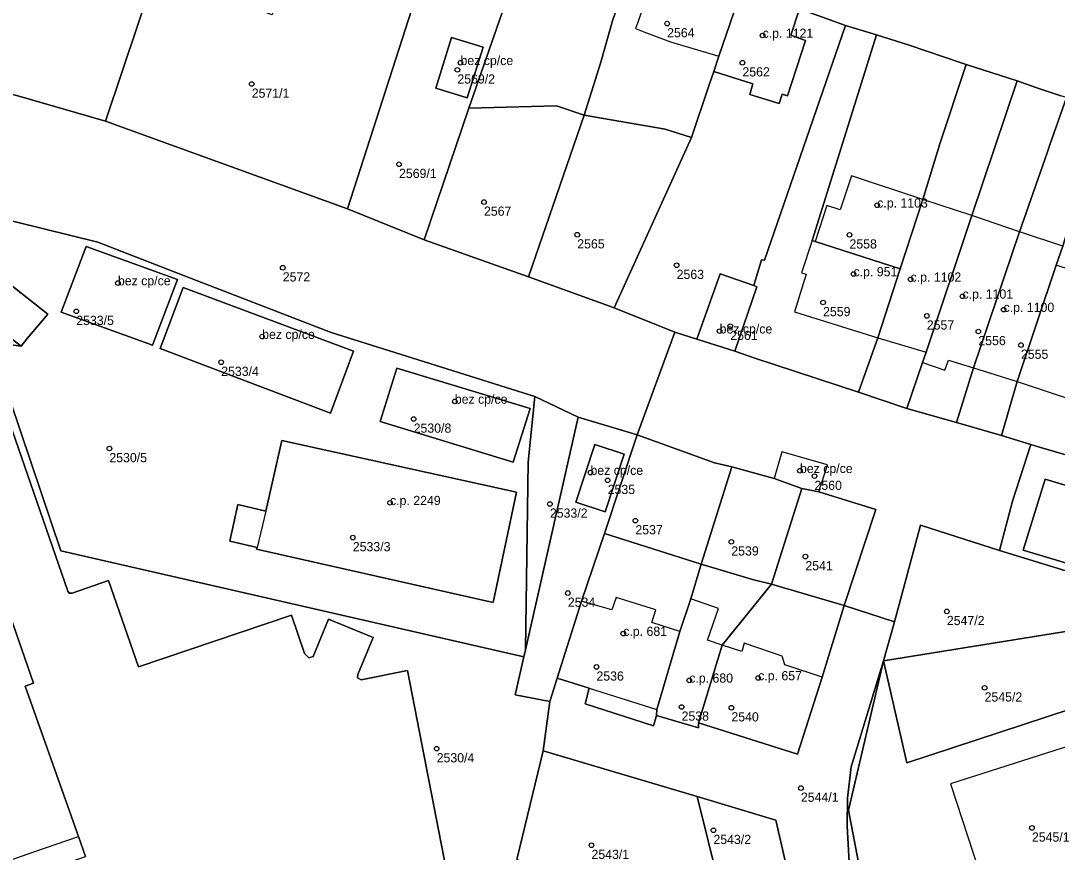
# Model space of a CAD drawing. Extents: x -878211 to -870363, y -1058464 to -1052522.
# Drawn here: x -874218.9 to -874106.3, y -1055380.5 to -1055290.1 of the extents above; entities that cross this region are included whole.
import ezdxf

# ---------------------------------------------------------------- set-up
doc = ezdxf.new("R2010")
doc.units = 0
for name, color, linetype in [('Definiční body', 7, 'Continuous'), ('Polygon budovy', 7, 'Continuous'), ('Polygon parcely', 7, 'Continuous')]:
    doc.layers.add(name, color=color, linetype=linetype)

msp = doc.modelspace()

# ---------------------------------------------------------------- linework, layer by layer
at = {"layer": 'Definiční body'}
for centre in [(-874148.7, -1055290.44994), (-874138.33, -1055291.73994), (-874171.49, -1055295.46994), (-874171.15, -1055294.69994), (-874140.52, -1055294.69994), (-874193.83, -1055297.00994), (-874177.83, -1055305.72994), (-874168.6, -1055309.82994), (-874125.88, -1055310.17994), (-874158.47, -1055313.37994), (-874128.89, -1055313.38994), (-874147.67, -1055316.69994), (-874190.46, -1055316.96994), (-874128.45, -1055317.64994), (-874208.37, -1055318.62994), (-874122.25, -1055318.22994), (-874116.61, -1055320.06994), (-874131.76, -1055320.73994), (-874212.9, -1055321.69994), (-874120.49, -1055322.19994), (-874112.15, -1055321.51994), (-874141.84, -1055323.31994), (-874192.7, -1055324.44994), (-874143, -1055323.85994), (-874114.89, -1055323.88994), (-874110.26, -1055325.36994), (-874197.15, -1055327.22994), (-874171.77, -1055331.48994), (-874176.24, -1055333.39994), (-874209.3, -1055336.59994), (-874157.03, -1055339.21994), (-874134.27, -1055339.01994), (-874155.16, -1055340.05994), (-874132.69, -1055339.60994), (-874178.81, -1055342.49994), (-874161.44, -1055342.62994), (-874152.15, -1055344.43994), (-874182.85, -1055346.27994), (-874141.73, -1055346.73994), (-874133.68, -1055348.33994), (-874159.49, -1055352.30994), (-874118.31, -1055354.29994), (-874153.47, -1055356.70994), (-874156.38, -1055360.32994), (-874146.3, -1055361.78994), (-874138.81, -1055361.52994), (-874114.21, -1055362.59994), (-874147.13, -1055364.67994), (-874141.72, -1055364.75994), (-874173.74, -1055369.20994), (-874134.17, -1055373.48994), (-874143.67, -1055378.07994), (-874109.07, -1055377.81994), (-874156.92, -1055379.69994)]:
    msp.add_circle(centre, 0.25, dxfattribs=at)
at = {"layer": 'Polygon budovy'}
for points in [[(-874151.23, -1055291.35), (-874148.33, -1055292.44), (-874143.1, -1055293.99), (-874140.64, -1055286.77), (-874148.76, -1055284.09), (-874150.1, -1055288.21), (-874151.1, -1055287.88), (-874151.79, -1055290.01), (-874152.13, -1055290.98)], [(-874143.1, -1055293.99), (-874143.63, -1055295.64), (-874139.38, -1055296.99), (-874139.73, -1055298.14), (-874136.53, -1055299.12), (-874136.2, -1055298.11), (-874135.64, -1055298.28), (-874133.66, -1055292.28), (-874135.28, -1055291.72), (-874134.32, -1055288.84), (-874140.64, -1055286.77)], [(-874168.7, -1055293.02), (-874172.12, -1055291.96), (-874173.82, -1055297.45), (-874170.44, -1055298.52)], [(-874131.36, -1055310.21), (-874132.61, -1055314.1), (-874123.39, -1055317.1), (-874120.93, -1055309.55), (-874128.66, -1055306.97), (-874129.89, -1055310.69)], [(-874123.39, -1055317.1), (-874125.82, -1055324.57), (-874120.57, -1055326.13), (-874115.6, -1055311.29), (-874120.93, -1055309.55)], [(-874120.57, -1055326.13), (-874120.96, -1055327.27), (-874118.52, -1055328.09), (-874118.15, -1055327), (-874115.42, -1055327.84), (-874110.43, -1055313.05), (-874115.6, -1055311.29)], [(-874110.43, -1055313.05), (-874115.42, -1055327.84), (-874110.69, -1055329.32), (-874106.42, -1055316.69), (-874105.72, -1055314.61)], [(-874134.88, -1055321.76), (-874125.82, -1055324.57), (-874123.39, -1055317.1), (-874132.61, -1055314.1), (-874132.94, -1055313.99), (-874134.1, -1055317.53), (-874133.6, -1055317.68)], [(-874214.53, -1055321.78), (-874204.61, -1055325.39), (-874201.89, -1055318.26), (-874211.82, -1055314.65)], [(-874259.03, -1055339.15), (-874264.8, -1055341.13), (-874263.82, -1055343.72), (-874262.02, -1055348.97), (-874257.67, -1055347.45), (-874256.73, -1055350.14), (-874255.41, -1055349.68), (-874242.59, -1055386.41), (-874222.36, -1055379.35), (-874221.45, -1055381.8), (-874217.49, -1055380.42), (-874212.66, -1055378.74), (-874218.44, -1055362.41), (-874217.54, -1055362.11), (-874226.21, -1055337.22), (-874231.43, -1055339.07), (-874233.97, -1055331.77), (-874239.35, -1055316.54), (-874264.01, -1055325.08)], [(-874110.69, -1055329.32), (-874106.33, -1055330.79), (-874101.06, -1055332.55), (-874097.02, -1055320.04), (-874099.8, -1055319.14), (-874099.35, -1055317.76), (-874101.7, -1055317.08), (-874104.33, -1055316.23), (-874104.67, -1055317.28), (-874106.42, -1055316.69)], [(-874142.94, -1055317.63), (-874145.49, -1055324.73), (-874141.36, -1055326.04), (-874138.94, -1055319.05), (-874139.3, -1055318.9)], [(-874203.78, -1055325.74), (-874185.27, -1055332.77), (-874182.78, -1055326.03), (-874201.3, -1055319.12)], [(-874178.07, -1055327.88), (-874179.87, -1055333.66), (-874165.43, -1055338.07), (-874163.59, -1055332.25)], [(-874193.26, -1055347.36), (-874193.3, -1055347.52), (-874167.61, -1055353.33), (-874165.06, -1055341.35), (-874190.58, -1055335.72), (-874192.29, -1055343.41)], [(-874158.62, -1055342.45), (-874155.44, -1055343.5), (-874153.36, -1055337.22), (-874156.54, -1055336.17)], [(-874137.07, -1055339.86), (-874134.05, -1055340.95), (-874132.23, -1055341.3), (-874131.29, -1055338.38), (-874136.24, -1055336.98)], [(-874110.03, -1055347.64), (-874098.55, -1055351.1), (-874098.16, -1055351.84), (-874098.26, -1055352.16), (-874096.89, -1055354.33), (-874096.55, -1055354.93), (-874094.52, -1055353.81), (-874092.75, -1055352.83), (-874075.29, -1055358.06), (-874071.61, -1055356.05), (-874070.15, -1055351.19), (-874107.63, -1055339.94)], [(-874158.02, -1055353.17), (-874160.64, -1055361.56), (-874157.16, -1055362.65), (-874149.81, -1055364.95), (-874147.31, -1055356.48), (-874150.36, -1055355.52), (-874149.93, -1055354.13), (-874154.25, -1055352.79), (-874154.7, -1055354.13)], [(-874149.84, -1055365.6), (-874145.31, -1055366.94), (-874145.3, -1055366.4), (-874142.71, -1055357.95), (-874144.32, -1055357.43), (-874143.11, -1055353.97), (-874146.13, -1055352.93), (-874147.31, -1055356.48), (-874149.81, -1055364.95)], [(-874140.32, -1055357.76), (-874140.59, -1055358.67), (-874142.71, -1055357.95), (-874145.3, -1055366.4), (-874134.53, -1055369.81), (-874131.87, -1055361.44), (-874135.92, -1055360.12), (-874136.19, -1055359.15)], [(-874114.15, -1055384.54), (-874093.42, -1055377.9), (-874097.04, -1055366.37), (-874117.9, -1055373.03)]]:
    msp.add_lwpolyline(points, close=True, dxfattribs=at)
at = {"layer": 'Polygon parcely'}
for points in [[(-874226.15, -1055258.4), (-874215.62, -1055261.9), (-874212.49, -1055262.88), (-874203.34, -1055265.95), (-874198.57, -1055267.48), (-874194.86, -1055268.81), (-874189.8, -1055270.49), (-874182.14, -1055273.07), (-874176.74, -1055274.78), (-874172.44, -1055276.15), (-874163.47, -1055279.16), (-874158.56, -1055280.87), (-874152.19, -1055283), (-874148.76, -1055284.09), (-874140.64, -1055286.77), (-874134.32, -1055288.84), (-874129.32, -1055290.66), (-874125.97, -1055291.67), (-874122.39, -1055292.79), (-874116.64, -1055294.75), (-874116.22, -1055294.89), (-874110.69, -1055296.67), (-874108.66, -1055297.4), (-874105.94, -1055298.28)], [(-874224.31, -1055315.47), (-874216, -1055322.02), (-874218.23, -1055324.64), (-874218.87, -1055325.49), (-874222.25, -1055325.06), (-874214.59, -1055347.71), (-874164.26, -1055359.22), (-874164.09, -1055358.47), (-874163.8, -1055338.08), (-874163.09, -1055330.95), (-874185.22, -1055323.99), (-874200.96, -1055317.92), (-874210.54, -1055314.2), (-874234.21, -1055308.36)], [(-874165.04, -1055381.24), (-874162.18, -1055369.45), (-874161.44, -1055364.08), (-874165.2, -1055363.36), (-874164.26, -1055359.22), (-874214.59, -1055347.71), (-874222.25, -1055325.06), (-874218.87, -1055325.49), (-874226.76, -1055319.43), (-874236.2, -1055314.37), (-874251.32, -1055313.29), (-874257.62, -1055314.57), (-874278.33, -1055321.74), (-874267.27, -1055355.62), (-874266.87, -1055361.36), (-874261.47, -1055381.17)], [(-874170.65, -1055392.92), (-874176.92, -1055360.73), (-874181.96, -1055361.74), (-874182.33, -1055361.5), (-874182.31, -1055361.16), (-874180.64, -1055357.12), (-874185.48, -1055355.15), (-874187.17, -1055359.18), (-874187.64, -1055359.36), (-874188.11, -1055358.88), (-874189.5, -1055354.71), (-874206.12, -1055360.31), (-874209.39, -1055350.94), (-874213.35, -1055352.3), (-874213.68, -1055352.3), (-874213.83, -1055352.09), (-874222.26, -1055327.79)], [(-874222.26, -1055327.79), (-874213.83, -1055352.09), (-874213.68, -1055352.3), (-874213.35, -1055352.3), (-874209.39, -1055350.94), (-874206.12, -1055360.31), (-874189.5, -1055354.71), (-874188.11, -1055358.88), (-874187.64, -1055359.36), (-874187.17, -1055359.18), (-874185.48, -1055355.15), (-874180.64, -1055357.12), (-874182.31, -1055361.16), (-874182.33, -1055361.5), (-874181.96, -1055361.74), (-874176.92, -1055360.73), (-874170.65, -1055392.92)], [(-874102.77, -1055338.04), (-874108.25, -1055336.47), (-874109.2, -1055336.17), (-874111.18, -1055342.31), (-874112.58, -1055347.68), (-874099.02, -1055351.83)], [(-874226.21, -1055337.22), (-874217.54, -1055362.11), (-874218.44, -1055362.41), (-874212.66, -1055378.74), (-874211.89, -1055380.91)], [(-874098.55, -1055351.1), (-874110.03, -1055347.64), (-874107.63, -1055339.94), (-874070.15, -1055351.19)]]:
    msp.add_lwpolyline(points, dxfattribs=at)
for points in [[(-874204.37, -1055285.03), (-874209.73, -1055301.06), (-874183.42, -1055310.58), (-874175.74, -1055286.72), (-874180.08, -1055285.36), (-874177.06, -1055275.78), (-874176.74, -1055274.78), (-874182.14, -1055273.07), (-874184.96, -1055281.63), (-874188.89, -1055280.33), (-874191.62, -1055289.48)], [(-874209.73, -1055301.06), (-874204.37, -1055285.03), (-874203.83, -1055283.42), (-874215.67, -1055279.24), (-874216.56, -1055281.36), (-874218.54, -1055280.69), (-874217.72, -1055278.53), (-874225.44, -1055276.22), (-874231.2, -1055274.37), (-874232.92, -1055279.7), (-874237.73, -1055294.52), (-874232.39, -1055296.04), (-874228.09, -1055296.15), (-874219.25, -1055298.31)], [(-874157.73, -1055300.4), (-874155.91, -1055294.64), (-874154.63, -1055290.15), (-874152.19, -1055283), (-874158.56, -1055280.87), (-874163.47, -1055279.16), (-874166.11, -1055287.77), (-874170.24, -1055299.64), (-874160.71, -1055299.37)], [(-874154.63, -1055290.15), (-874155.91, -1055294.64), (-874157.73, -1055300.4), (-874148.91, -1055301.92), (-874146.07, -1055302.82), (-874144.14, -1055297.1), (-874143.63, -1055295.64), (-874143.1, -1055293.99), (-874140.64, -1055286.77), (-874148.76, -1055284.09), (-874152.19, -1055283)], [(-874170.24, -1055299.64), (-874166.11, -1055287.77), (-874168.36, -1055287.08), (-874168.92, -1055288.83), (-874171.48, -1055288.01), (-874171.27, -1055287.41), (-874172.26, -1055287.13), (-874175.54, -1055286.09), (-874175.74, -1055286.72), (-874183.42, -1055310.58), (-874175.1, -1055313.95)], [(-874136.53, -1055299.12), (-874136.2, -1055298.11), (-874135.64, -1055298.28), (-874133.66, -1055292.28), (-874135.28, -1055291.72), (-874134.32, -1055288.84), (-874140.64, -1055286.77), (-874143.1, -1055293.99), (-874143.63, -1055295.64), (-874139.38, -1055296.99), (-874139.73, -1055298.14)], [(-874144.14, -1055297.1), (-874146.07, -1055302.82), (-874154.46, -1055321.31), (-874147.87, -1055323.98), (-874145.49, -1055324.73), (-874142.94, -1055317.63), (-874139.3, -1055318.9), (-874138.44, -1055316.11), (-874138.13, -1055316.14), (-874129.32, -1055290.66), (-874134.32, -1055288.84), (-874135.28, -1055291.72), (-874133.66, -1055292.28), (-874135.64, -1055298.28), (-874136.2, -1055298.11), (-874136.53, -1055299.12), (-874139.73, -1055298.14), (-874139.38, -1055296.99), (-874143.63, -1055295.64)], [(-874139.3, -1055326.77), (-874127.92, -1055330.47), (-874125.82, -1055324.57), (-874123.39, -1055317.1), (-874132.61, -1055314.1), (-874132.94, -1055313.99), (-874125.97, -1055291.67), (-874129.32, -1055290.66), (-874138.13, -1055316.14), (-874138.44, -1055316.11), (-874139.3, -1055318.9), (-874138.94, -1055319.05), (-874141.36, -1055326.04)], [(-874132.61, -1055314.1), (-874123.39, -1055317.1), (-874120.93, -1055309.55), (-874119.07, -1055303.52), (-874116.22, -1055294.89), (-874116.64, -1055294.75), (-874122.39, -1055292.79), (-874125.97, -1055291.67), (-874132.94, -1055313.99)], [(-874168.7, -1055293.02), (-874170.44, -1055298.52), (-874173.82, -1055297.45), (-874172.12, -1055291.96)], [(-874168.7, -1055293.02), (-874172.12, -1055291.96), (-874173.82, -1055297.45), (-874170.44, -1055298.52)], [(-874110.69, -1055296.67), (-874116.22, -1055294.89), (-874119.07, -1055303.52), (-874120.93, -1055309.55), (-874123.39, -1055317.1), (-874125.82, -1055324.57), (-874127.92, -1055330.47), (-874122.66, -1055332.24), (-874120.96, -1055327.27), (-874120.57, -1055326.13), (-874115.6, -1055311.29)], [(-874151.97, -1055335.12), (-874147.87, -1055323.98), (-874154.46, -1055321.31), (-874163.76, -1055317.94), (-874175.1, -1055313.95), (-874183.42, -1055310.58), (-874209.73, -1055301.06), (-874219.25, -1055298.31), (-874228.09, -1055296.15), (-874232.39, -1055296.04), (-874234.21, -1055308.36), (-874210.54, -1055314.2), (-874200.96, -1055317.92), (-874185.22, -1055323.99), (-874163.09, -1055330.95), (-874158.37, -1055333.21)], [(-874122.66, -1055332.24), (-874117.28, -1055333.79), (-874115.42, -1055327.84), (-874110.43, -1055313.05), (-874107.43, -1055304.5), (-874107.08, -1055303.49), (-874105.33, -1055298.46), (-874105.94, -1055298.28), (-874108.66, -1055297.4), (-874110.69, -1055296.67), (-874115.6, -1055311.29), (-874120.57, -1055326.13), (-874120.96, -1055327.27)], [(-874102.21, -1055299.56), (-874105.33, -1055298.46), (-874107.08, -1055303.49), (-874107.43, -1055304.5), (-874110.43, -1055313.05), (-874115.42, -1055327.84), (-874117.28, -1055333.79), (-874112.38, -1055335.18), (-874110.69, -1055329.32), (-874106.42, -1055316.69), (-874105.72, -1055314.61), (-874103.61, -1055307.66), (-874102.82, -1055305.7), (-874100.9, -1055299.98)], [(-874157.73, -1055300.4), (-874160.71, -1055299.37), (-874170.24, -1055299.64), (-874175.1, -1055313.95), (-874163.76, -1055317.94)], [(-874163.76, -1055317.94), (-874154.46, -1055321.31), (-874146.07, -1055302.82), (-874148.91, -1055301.92), (-874157.73, -1055300.4)], [(-874105.72, -1055314.61), (-874106.42, -1055316.69), (-874110.69, -1055329.32), (-874112.38, -1055335.18), (-874109.2, -1055336.17), (-874108.25, -1055336.47), (-874102.77, -1055338.04), (-874101.06, -1055332.55), (-874097.02, -1055320.04), (-874095.41, -1055315.4), (-874093.76, -1055310.56), (-874091.26, -1055303.25), (-874096.41, -1055301.56), (-874097.93, -1055301.06), (-874100.9, -1055299.98), (-874102.82, -1055305.7), (-874103.61, -1055307.66)], [(-874280.34, -1055314.98), (-874278.67, -1055320.71), (-874278.33, -1055321.74), (-874257.62, -1055314.57), (-874251.32, -1055313.29), (-874236.2, -1055314.37), (-874226.76, -1055319.43), (-874218.87, -1055325.49), (-874218.23, -1055324.64), (-874216, -1055322.02), (-874224.31, -1055315.47), (-874229.1, -1055312.54), (-874234.38, -1055310.21), (-874241.21, -1055308.77), (-874250.77, -1055308.65), (-874258.59, -1055309.69), (-874270.99, -1055311.55)], [(-874214.53, -1055321.78), (-874211.82, -1055314.65), (-874201.89, -1055318.26), (-874204.61, -1055325.39)], [(-874214.53, -1055321.78), (-874204.61, -1055325.39), (-874201.89, -1055318.26), (-874211.82, -1055314.65)], [(-874233.97, -1055331.77), (-874239.35, -1055316.54), (-874264.01, -1055325.08), (-874259.03, -1055339.15), (-874264.8, -1055341.13), (-874263.82, -1055343.72), (-874262.02, -1055348.97), (-874257.67, -1055347.45), (-874256.73, -1055350.14), (-874255.41, -1055349.68), (-874242.59, -1055386.41), (-874240.91, -1055391.07), (-874211.89, -1055380.91), (-874212.66, -1055378.74), (-874218.44, -1055362.41), (-874217.54, -1055362.11), (-874226.21, -1055337.22), (-874231.43, -1055339.07)], [(-874142.94, -1055317.63), (-874145.49, -1055324.73), (-874141.36, -1055326.04), (-874138.94, -1055319.05), (-874139.3, -1055318.9)], [(-874203.78, -1055325.74), (-874201.3, -1055319.12), (-874182.78, -1055326.03), (-874185.27, -1055332.77)], [(-874203.78, -1055325.74), (-874185.27, -1055332.77), (-874182.78, -1055326.03), (-874201.3, -1055319.12)], [(-874129.46, -1055353.66), (-874123.99, -1055355.44), (-874121.18, -1055344.93), (-874112.58, -1055347.68), (-874111.18, -1055342.31), (-874109.2, -1055336.17), (-874112.38, -1055335.18), (-874117.28, -1055333.79), (-874122.66, -1055332.24), (-874127.92, -1055330.47), (-874139.3, -1055326.77), (-874141.36, -1055326.04), (-874145.49, -1055324.73), (-874147.87, -1055323.98), (-874151.97, -1055335.12), (-874143.57, -1055338.16), (-874141.69, -1055338.59), (-874137.07, -1055339.86), (-874134.05, -1055340.95), (-874132.23, -1055341.3), (-874126.02, -1055343.24)], [(-874165.43, -1055338.07), (-874179.87, -1055333.66), (-874178.07, -1055327.88), (-874163.59, -1055332.25)], [(-874165.43, -1055338.07), (-874163.59, -1055332.25), (-874178.07, -1055327.88), (-874179.87, -1055333.66)], [(-874163.09, -1055330.95), (-874163.8, -1055338.08), (-874164.09, -1055358.47), (-874158.37, -1055333.21)], [(-874161.44, -1055364.08), (-874160.64, -1055361.56), (-874158.02, -1055353.17), (-874155.52, -1055345.82), (-874151.97, -1055335.12), (-874158.37, -1055333.21), (-874164.09, -1055358.47), (-874164.26, -1055359.22), (-874165.2, -1055363.36)], [(-874196.23, -1055346.67), (-874195.34, -1055342.67), (-874192.29, -1055343.41), (-874190.58, -1055335.72), (-874165.06, -1055341.35), (-874167.61, -1055353.33), (-874193.3, -1055347.52), (-874193.26, -1055347.36)], [(-874196.23, -1055346.67), (-874193.26, -1055347.36), (-874193.3, -1055347.52), (-874167.61, -1055353.33), (-874165.06, -1055341.35), (-874190.58, -1055335.72), (-874192.29, -1055343.41), (-874195.34, -1055342.67)], [(-874145.01, -1055349.18), (-874141.69, -1055338.59), (-874143.57, -1055338.16), (-874151.97, -1055335.12), (-874155.52, -1055345.82)], [(-874153.36, -1055337.22), (-874155.44, -1055343.5), (-874158.62, -1055342.45), (-874156.54, -1055336.17)], [(-874153.36, -1055337.22), (-874156.54, -1055336.17), (-874158.62, -1055342.45), (-874155.44, -1055343.5)], [(-874134.05, -1055340.95), (-874137.07, -1055339.86), (-874141.69, -1055338.59), (-874145.01, -1055349.18), (-874139.44, -1055350.84), (-874137.38, -1055351.34)], [(-874096.55, -1055354.93), (-874094.52, -1055353.81), (-874092.75, -1055352.83), (-874075.29, -1055358.06), (-874071.61, -1055356.05), (-874070.15, -1055351.19), (-874107.63, -1055339.94), (-874110.03, -1055347.64), (-874098.55, -1055351.1), (-874098.16, -1055351.84), (-874098.26, -1055352.16), (-874096.89, -1055354.33)], [(-874129.46, -1055353.66), (-874126.02, -1055343.24), (-874132.23, -1055341.3), (-874134.05, -1055340.95), (-874137.38, -1055351.34)], [(-874160.64, -1055361.56), (-874157.16, -1055362.65), (-874157.59, -1055364.35), (-874150.19, -1055366.73), (-874149.84, -1055365.6), (-874149.81, -1055364.95), (-874147.31, -1055356.48), (-874146.13, -1055352.93), (-874145.01, -1055349.18), (-874155.52, -1055345.82), (-874158.02, -1055353.17)], [(-874123.99, -1055355.44), (-874125.21, -1055359.65), (-874100.23, -1055355.65), (-874099.02, -1055351.83), (-874112.58, -1055347.68), (-874121.18, -1055344.93)], [(-874149.84, -1055365.6), (-874145.31, -1055366.94), (-874145.3, -1055366.4), (-874142.71, -1055357.95), (-874137.38, -1055351.34), (-874139.44, -1055350.84), (-874145.01, -1055349.18), (-874146.13, -1055352.93), (-874147.31, -1055356.48), (-874149.81, -1055364.95)], [(-874145.3, -1055366.4), (-874134.53, -1055369.81), (-874131.87, -1055361.44), (-874129.46, -1055353.66), (-874137.38, -1055351.34), (-874142.71, -1055357.95)], [(-874161.44, -1055364.08), (-874162.18, -1055369.45), (-874145.44, -1055374.41), (-874136.89, -1055376.97), (-874134.63, -1055386.75), (-874133.44, -1055392.23), (-874133.21, -1055393.38), (-874126.97, -1055391.53), (-874128.9, -1055382.22), (-874129.14, -1055377.59), (-874129.12, -1055374.6), (-874128.7, -1055371.18), (-874125.21, -1055359.65), (-874123.99, -1055355.44), (-874129.46, -1055353.66), (-874131.87, -1055361.44), (-874134.53, -1055369.81), (-874145.3, -1055366.4), (-874145.31, -1055366.94), (-874149.84, -1055365.6), (-874150.19, -1055366.73), (-874157.59, -1055364.35), (-874157.16, -1055362.65), (-874160.64, -1055361.56)], [(-874081.5, -1055368.87), (-874080.28, -1055368.14), (-874077.57, -1055367.9), (-874075.52, -1055368.52), (-874073.57, -1055370.1), (-874071.12, -1055374.55), (-874070.2, -1055374.27), (-874072.97, -1055369.56), (-874075.14, -1055367.79), (-874077.49, -1055367.09), (-874080.53, -1055367.36), (-874081.54, -1055367.96), (-874095, -1055361.42), (-874097.72, -1055361.64), (-874100.04, -1055355.8), (-874100.23, -1055355.65), (-874125.21, -1055359.65), (-874122.66, -1055370.75), (-874097.32, -1055362.41), (-874095.16, -1055362.24)], [(-874125.21, -1055359.65), (-874128.7, -1055371.18), (-874129.12, -1055374.6), (-874129.14, -1055377.59), (-874128.9, -1055382.22), (-874126.97, -1055391.53), (-874126.07, -1055391.26), (-874129.01, -1055375.88)], [(-874129.01, -1055375.88), (-874126.07, -1055391.26), (-874116.61, -1055388.41), (-874116.49, -1055388.87), (-874084.78, -1055378.74), (-874093.17, -1055375.32), (-874097.32, -1055362.41), (-874122.66, -1055370.75), (-874125.21, -1055359.65)], [(-874162.18, -1055369.45), (-874165.04, -1055381.24), (-874141.84, -1055388.85), (-874145.44, -1055374.41)], [(-874136.89, -1055376.97), (-874145.44, -1055374.41), (-874141.84, -1055388.85), (-874134.63, -1055386.75)]]:
    msp.add_lwpolyline(points, close=True, dxfattribs=at)

# ---------------------------------------------------------------- texts
at = {"layer": 'Definiční body'}
for s, p in [('2564', (-874148.7, -1055291.939)), ('c.p. 1121', (-874138.33, -1055291.99)), ('bez cp/ce', (-874171.15, -1055294.95)), ('2562', (-874140.52, -1055296.189)), ('2569/2', (-874171.49, -1055296.959)), ('2571/1', (-874193.83, -1055298.499)), ('2569/1', (-874177.83, -1055307.219)), ('c.p. 1103', (-874125.88, -1055310.429)), ('2567', (-874168.6, -1055311.319)), ('2565', (-874158.47, -1055314.869)), ('2558', (-874128.89, -1055314.879)), ('2572', (-874190.46, -1055318.459)), ('2563', (-874147.67, -1055318.189)), ('c.p. 951', (-874128.45, -1055317.899)), ('c.p. 1102', (-874122.25, -1055318.48)), ('bez cp/ce', (-874208.37, -1055318.879)), ('c.p. 1101', (-874116.61, -1055320.32)), ('c.p. 1100', (-874112.15, -1055321.77)), ('2533/5', (-874212.9, -1055323.189)), ('2559', (-874131.76, -1055322.229)), ('bez cp/ce', (-874143, -1055324.11)), ('2557', (-874120.49, -1055323.689)), ('bez cp/ce', (-874192.7, -1055324.7)), ('2561', (-874141.84, -1055324.809)), ('2556', (-874114.89, -1055325.379)), ('2555', (-874110.26, -1055326.859)), ('2533/4', (-874197.15, -1055328.719)), ('bez cp/ce', (-874171.77, -1055331.74)), ('2530/8', (-874176.24, -1055334.889)), ('2530/5', (-874209.3, -1055338.089)), ('bez cp/ce', (-874157.03, -1055339.47)), ('bez cp/ce', (-874134.27, -1055339.27)), ('2560', (-874132.69, -1055341.099)), ('2535', (-874155.16, -1055341.549)), ('c.p. 2249', (-874178.81, -1055342.75)), ('2533/2', (-874161.44, -1055344.119)), ('2537', (-874152.15, -1055345.929)), ('2533/3', (-874182.85, -1055347.769)), ('2539', (-874141.73, -1055348.229)), ('2541', (-874133.68, -1055349.829)), ('2534', (-874159.49, -1055353.799)), ('2547/2', (-874118.31, -1055355.789)), ('c.p. 681', (-874153.47, -1055356.96)), ('2536', (-874156.38, -1055361.819)), ('c.p. 680', (-874146.3, -1055362.04)), ('c.p. 657', (-874138.81, -1055361.78)), ('2545/2', (-874114.21, -1055364.089)), ('2538', (-874147.13, -1055366.169)), ('2540', (-874141.72, -1055366.249)), ('2530/4', (-874173.74, -1055370.699)), ('2544/1', (-874134.17, -1055374.979)), ('2543/2', (-874143.67, -1055379.569)), ('2545/1', (-874109.07, -1055379.309)), ('2543/1', (-874156.92, -1055381.189))]:
    msp.add_text(s, height=0.999996, dxfattribs=at).set_placement(p)

doc.saveas('drawing.dxf')
